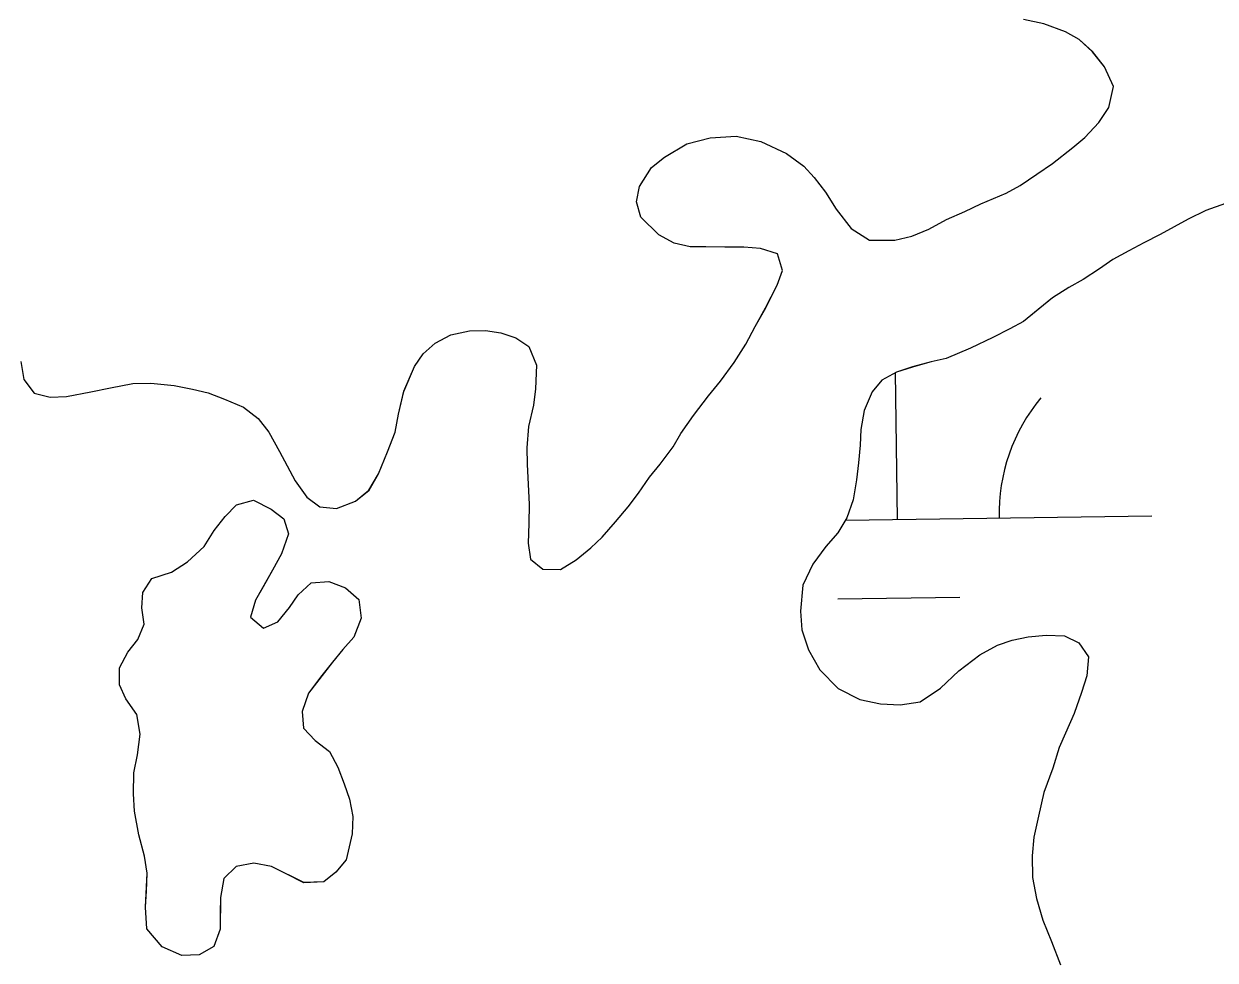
# Model space of a CAD drawing. Extents: x 3807117 to 3845308, y 337856 to 363736.
# Drawn here: x 3823252.7 to 3823486.9, y 345451.3 to 345635.3 of the extents above; entities that cross this region are included whole.
import ezdxf

# ---------------------------------------------------------------- set-up
doc = ezdxf.new("R2010")
doc.units = 0
doc.layers.add('V-TOPO-SHOR', color=7, linetype='Continuous')
doc.layers.add('V-WETL-SWMP', color=7, linetype='Continuous')

msp = doc.modelspace()

# ---------------------------------------------------------------- linework, layer by layer
at = {"layer": 'V-TOPO-SHOR'}
for points in [[(3823343.45, 345575), (3823346.49, 345574.57), (3823349.43, 345573.53), (3823351.96, 345571.89), (3823353.45, 345568.22), (3823353.31, 345563.55), (3823352.88, 345560.3), (3823351.93, 345556.14), (3823351.59, 345551.98), (3823351.67, 345548.73), (3823351.84, 345544.77), (3823352.01, 345540.8), (3823351.98, 345537.05), (3823351.84, 345533.19), (3823352.33, 345530.04), (3823354.75, 345528.09), (3823358.2, 345528.06), (3823361.26, 345529.97), (3823364.13, 345532.28), (3823366.38, 345534.39), (3823369.04, 345537.42), (3823371.5, 345540.35), (3823373.56, 345543.07), (3823375.72, 345546.2), (3823377.77, 345548.72), (3823380.33, 345552.16), (3823381.88, 345554.78), (3823384.35, 345558.32), (3823387.32, 345562.15), (3823389.68, 345565.08), (3823392.35, 345568.72), (3823394.62, 345572.35), (3823396.47, 345575.79), (3823398.54, 345579.43), (3823400.8, 345583.88), (3823401.84, 345586.82), (3823400.85, 345590.08), (3823397.51, 345591.12), (3823394.26, 345591.35), (3823390.5, 345591.38), (3823386.75, 345591.41), (3823383.7, 345591.43), (3823380.56, 345592.17), (3823377.52, 345593.82), (3823374, 345597.3), (3823373.11, 345600.26), (3823373.74, 345603.3), (3823376.11, 345607.04), (3823378.66, 345609.05), (3823383.05, 345611.65), (3823387.63, 345612.83), (3823392.71, 345613.2), (3823397.58, 345612.14), (3823402.64, 345609.77), (3823406.07, 345607.3), (3823408.08, 345605.05), (3823410.3, 345602.19), (3823412.4, 345598.82), (3823415.32, 345595.04), (3823418.96, 345592.77), (3823423.93, 345592.73), (3823427.29, 345593.52), (3823430.65, 345594.91), (3823434.12, 345596.82), (3823437.69, 345598.41), (3823440.85, 345599.91), (3823445.84, 345602), (3823448.6, 345603.51), (3823451.87, 345605.71), (3823454.93, 345607.82), (3823458.92, 345610.93), (3823461.27, 345612.95), (3823464.04, 345615.87), (3823465.99, 345618.8), (3823466.94, 345622.96), (3823465.14, 345626.83), (3823462.83, 345629.79), (3823460.21, 345632.15), (3823457.48, 345633.7), (3823453.22, 345635.26), (3823449.27, 345636.1)], [(3823488.93, 345599.94), (3823485.06, 345598.55), (3823481.59, 345596.85), (3823478.84, 345595.35), (3823476.08, 345593.85), (3823472.92, 345592.25), (3823469.96, 345590.65), (3823466.8, 345588.95), (3823464.15, 345587.14), (3823460.98, 345585.03), (3823458.12, 345583.43), (3823454.96, 345581.42), (3823452.1, 345579.11), (3823449.23, 345576.8), (3823446.58, 345575.3), (3823443.22, 345573.6), (3823438.83, 345571.5), (3823434.04, 345569.51), (3823431.09, 345568.82), (3823427.43, 345567.84), (3823424.27, 345566.84), (3823421.41, 345565.24), (3823419.46, 345562.92), (3823417.91, 345559.28), (3823417.27, 345555.52), (3823417.15, 345552.48), (3823416.81, 345549.03), (3823416.38, 345545.68), (3823415.74, 345541.73), (3823414.49, 345538.18), (3823412.74, 345535.25), (3823410.38, 345532.53), (3823407.81, 345529.09), (3823405.85, 345524.94), (3823405.4, 345519.87), (3823405.68, 345516.21), (3823406.97, 345512.24), (3823409.17, 345508.36), (3823412.8, 345504.68), (3823417.04, 345502.51), (3823421.1, 345501.66), (3823424.96, 345501.43), (3823428.93, 345502.01), (3823432.91, 345504.72), (3823436.49, 345508.14), (3823440.68, 345511.26), (3823444.15, 345513.16), (3823447, 345514.15), (3823450.16, 345514.84), (3823453.71, 345515.11), (3823457.27, 345514.98), (3823460.1, 345513.64), (3823462.01, 345510.88), (3823461.67, 345507.12), (3823460.63, 345503.88), (3823459.17, 345499.73), (3823457.52, 345495.88), (3823456.28, 345493.05), (3823455.02, 345489), (3823453.26, 345484.24), (3823452.21, 345479.57), (3823451.26, 345475.42), (3823450.92, 345471.76), (3823450.99, 345467.5), (3823451.77, 345463.43), (3823453.05, 345459.15), (3823454.75, 345454.97), (3823456.54, 345450.39)], [(3823252.67, 345565.38), (3823254.68, 345562.72), (3823257.82, 345561.88), (3823261.08, 345562.06), (3823265.85, 345562.93), (3823269.72, 345563.72), (3823274.09, 345564.6), (3823277.65, 345564.67), (3823282.22, 345564.22), (3823285.87, 345563.48), (3823288.91, 345562.75), (3823292.15, 345561.5), (3823295.89, 345559.95), (3823298.72, 345557.69), (3823300.83, 345555.04), (3823302.93, 345551.26), (3823304.43, 345548.4), (3823306.04, 345545.44), (3823308.35, 345542.28), (3823310.87, 345540.33), (3823314.12, 345540), (3823317.89, 345541.49), (3823320.54, 345543.6), (3823322.4, 345546.84), (3823324.16, 345551.19), (3823325.72, 345555.04), (3823326.35, 345558.58), (3823327.41, 345563.04), (3823329.48, 345567.91), (3823331.22, 345570.43), (3823333.58, 345572.54), (3823336.64, 345574.14), (3823340.3, 345574.92), (3823343.45, 345575)], [(3823316.07, 345471.01), (3823314.02, 345468.59), (3823311.67, 345466.68), (3823307.71, 345466.5), (3823304.27, 345468.26), (3823301.34, 345469.71), (3823297.89, 345470.34), (3823294.43, 345469.66), (3823291.97, 345467.34), (3823291.33, 345463.59), (3823291.31, 345460.54), (3823291.29, 345457.4), (3823290.04, 345453.95), (3823287.18, 345452.35), (3823283.73, 345452.18), (3823279.88, 345453.93), (3823276.86, 345457.41), (3823276.59, 345461.68), (3823276.82, 345464.83), (3823276.95, 345468.38), (3823276.37, 345471.73), (3823275.29, 345475.91), (3823274.41, 345480.59), (3823274.23, 345483.94), (3823274.27, 345488.1), (3823275.01, 345491.65), (3823275.55, 345495.71), (3823274.87, 345499.57), (3823272.76, 345502.64), (3823271.46, 345505.39), (3823271.49, 345508.74), (3823273.14, 345511.78), (3823275.09, 345514.3), (3823276.33, 345517.33), (3823275.85, 345520.49), (3823276.08, 345523.53), (3823277.83, 345526.26), (3823281.7, 345527.55), (3823284.86, 345529.55), (3823288.14, 345532.58), (3823290.09, 345535.71), (3823292.25, 345538.43), (3823294.5, 345540.75), (3823297.85, 345541.64), (3823301.3, 345539.88), (3823303.82, 345538.03), (3823304.71, 345535.08), (3823303.36, 345531.13), (3823301.6, 345527.9), (3823299.75, 345524.66), (3823298.21, 345522.03), (3823297.26, 345518.69), (3823299.79, 345516.54), (3823302.64, 345517.73), (3823304.9, 345520.56), (3823306.64, 345523.08), (3823309.2, 345525.4), (3823312.66, 345525.67), (3823315.9, 345524.43), (3823318.52, 345522.17), (3823319, 345518.51), (3823317.54, 345514.77), (3823315.39, 345512.35), (3823313.34, 345509.82), (3823310.98, 345506.9), (3823308.62, 345503.77), (3823307.37, 345500.12), (3823307.65, 345496.87), (3823309.97, 345494.41), (3823312.79, 345492.26), (3823314.39, 345489.2), (3823315.69, 345485.94), (3823316.68, 345482.89), (3823317.36, 345479.53), (3823317.23, 345476.08), (3823316.07, 345471.01)]]:
    msp.add_lwpolyline(points, dxfattribs=at)
at = {"layer": 'V-WETL-SWMP'}
for p, q in [((3823457.48, 345633.7), (3823453.22, 345635.26)), ((3823460.21, 345632.15), (3823457.48, 345633.7)), ((3823462.83, 345629.8), (3823460.21, 345632.15)), ((3823465.14, 345626.83), (3823462.83, 345629.8)), ((3823466.94, 345622.96), (3823465.14, 345626.83)), ((3823465.99, 345618.8), (3823466.94, 345622.96)), ((3823464.04, 345615.87), (3823465.99, 345618.8)), ((3823461.27, 345612.95), (3823464.04, 345615.87)), ((3823383.05, 345611.65), (3823387.63, 345612.83)), ((3823387.63, 345612.83), (3823392.71, 345613.2)), ((3823392.71, 345613.2), (3823397.58, 345612.14)), ((3823458.92, 345610.94), (3823461.27, 345612.95)), ((3823378.66, 345609.05), (3823383.05, 345611.65)), ((3823397.58, 345612.14), (3823402.64, 345609.77)), ((3823454.93, 345607.82), (3823458.92, 345610.94)), ((3823376.11, 345607.04), (3823378.66, 345609.05)), ((3823402.64, 345609.77), (3823406.07, 345607.3)), ((3823373.74, 345603.3), (3823376.11, 345607.04)), ((3823406.07, 345607.3), (3823408.09, 345605.05)), ((3823448.6, 345603.5), (3823451.87, 345605.71)), ((3823451.87, 345605.71), (3823454.93, 345607.82)), ((3823408.09, 345605.05), (3823410.3, 345602.19)), ((3823445.84, 345602), (3823448.6, 345603.5)), ((3823373.11, 345600.26), (3823373.74, 345603.3)), ((3823410.3, 345602.19), (3823412.4, 345598.82)), ((3823440.85, 345599.91), (3823445.84, 345602)), ((3823374, 345597.3), (3823373.11, 345600.26)), ((3823412.4, 345598.82), (3823415.32, 345595.04)), ((3823437.69, 345598.41), (3823440.85, 345599.91)), ((3823488.93, 345599.94), (3823485.06, 345598.55)), ((3823377.52, 345593.82), (3823374, 345597.3)), ((3823430.65, 345594.91), (3823434.12, 345596.82)), ((3823434.12, 345596.82), (3823437.69, 345598.41)), ((3823481.59, 345596.85), (3823476.08, 345593.85)), ((3823485.06, 345598.55), (3823481.59, 345596.85)), ((3823415.32, 345595.04), (3823418.96, 345592.77)), ((3823427.29, 345593.52), (3823430.65, 345594.91)), ((3823380.56, 345592.17), (3823377.52, 345593.82)), ((3823383.7, 345591.44), (3823380.56, 345592.17)), ((3823418.96, 345592.77), (3823423.93, 345592.73)), ((3823423.93, 345592.73), (3823427.29, 345593.52)), ((3823472.92, 345592.25), (3823469.96, 345590.65)), ((3823476.08, 345593.85), (3823472.92, 345592.25)), ((3823394.26, 345591.35), (3823383.7, 345591.44)), ((3823397.51, 345591.12), (3823394.26, 345591.35)), ((3823400.85, 345590.08), (3823397.51, 345591.12)), ((3823401.84, 345586.82), (3823400.85, 345590.08)), ((3823469.96, 345590.65), (3823466.8, 345588.95)), ((3823464.15, 345587.14), (3823460.98, 345585.03)), ((3823466.8, 345588.95), (3823464.15, 345587.14)), ((3823400.8, 345583.88), (3823401.84, 345586.82)), ((3823460.98, 345585.03), (3823458.12, 345583.43)), ((3823398.53, 345579.43), (3823400.8, 345583.88)), ((3823458.12, 345583.43), (3823454.96, 345581.42)), ((3823454.96, 345581.42), (3823449.23, 345576.8)), ((3823396.47, 345575.79), (3823398.53, 345579.43)), ((3823394.62, 345572.35), (3823396.47, 345575.79)), ((3823446.58, 345575.3), (3823443.22, 345573.6)), ((3823449.23, 345576.8), (3823446.58, 345575.3)), ((3823333.58, 345572.54), (3823336.64, 345574.14)), ((3823336.64, 345574.14), (3823340.3, 345574.93)), ((3823340.3, 345574.93), (3823343.45, 345575)), ((3823343.45, 345575), (3823346.49, 345574.57)), ((3823346.49, 345574.57), (3823349.43, 345573.53)), ((3823349.43, 345573.53), (3823351.96, 345571.89)), ((3823443.22, 345573.6), (3823438.83, 345571.5)), ((3823331.22, 345570.43), (3823333.58, 345572.54)), ((3823351.96, 345571.89), (3823353.45, 345568.22)), ((3823392.35, 345568.72), (3823394.62, 345572.35)), ((3823438.83, 345571.5), (3823434.04, 345569.51)), ((3823252.09, 345568.94), (3823252.67, 345565.38)), ((3823329.48, 345567.9), (3823331.22, 345570.43)), ((3823353.45, 345568.22), (3823353.31, 345563.55)), ((3823389.68, 345565.08), (3823392.35, 345568.72)), ((3823431.09, 345568.82), (3823427.43, 345567.83)), ((3823434.04, 345569.51), (3823431.09, 345568.82)), ((3823327.41, 345563.05), (3823329.48, 345567.9)), ((3823424.27, 345566.84), (3823421.41, 345565.24)), ((3823424.48, 345537.86), (3823424.04, 345566.72)), ((3823427.43, 345567.83), (3823424.27, 345566.84)), ((3823252.67, 345565.38), (3823254.68, 345562.72)), ((3823265.86, 345562.93), (3823269.72, 345563.72)), ((3823269.72, 345563.72), (3823274.1, 345564.59)), ((3823274.1, 345564.59), (3823277.65, 345564.67)), ((3823277.65, 345564.67), (3823282.22, 345564.22)), ((3823282.22, 345564.22), (3823285.87, 345563.48)), ((3823353.31, 345563.55), (3823352.88, 345560.3)), ((3823387.32, 345562.15), (3823389.68, 345565.08)), ((3823421.41, 345565.24), (3823419.46, 345562.92)), ((3823254.68, 345562.72), (3823257.82, 345561.88)), ((3823257.82, 345561.88), (3823261.07, 345562.06)), ((3823261.07, 345562.06), (3823265.86, 345562.93)), ((3823285.87, 345563.48), (3823288.91, 345562.75)), ((3823288.91, 345562.75), (3823292.15, 345561.5)), ((3823292.15, 345561.5), (3823295.89, 345559.95)), ((3823326.35, 345558.59), (3823327.41, 345563.05)), ((3823384.35, 345558.32), (3823387.32, 345562.15)), ((3823419.46, 345562.92), (3823417.91, 345559.28)), ((3823295.89, 345559.95), (3823298.72, 345557.69)), ((3823352.88, 345560.3), (3823351.93, 345556.14)), ((3823417.91, 345559.28), (3823417.27, 345555.53)), ((3823298.72, 345557.69), (3823300.83, 345555.03)), ((3823325.72, 345555.04), (3823326.35, 345558.59)), ((3823381.88, 345554.78), (3823384.35, 345558.32)), ((3823300.83, 345555.03), (3823302.93, 345551.26)), ((3823324.16, 345551.19), (3823325.72, 345555.04)), ((3823351.93, 345556.14), (3823351.59, 345551.98)), ((3823380.34, 345552.16), (3823381.88, 345554.78)), ((3823417.27, 345555.53), (3823417.15, 345552.48)), ((3823351.59, 345551.98), (3823351.67, 345548.73)), ((3823377.77, 345548.72), (3823380.34, 345552.16)), ((3823417.15, 345552.48), (3823416.81, 345549.03)), ((3823302.93, 345551.26), (3823304.43, 345548.4)), ((3823322.4, 345546.84), (3823324.16, 345551.19)), ((3823304.43, 345548.4), (3823306.04, 345545.44)), ((3823351.67, 345548.73), (3823352.01, 345540.81)), ((3823375.72, 345546.2), (3823377.77, 345548.72)), ((3823416.81, 345549.03), (3823416.38, 345545.68)), ((3823306.04, 345545.44), (3823308.35, 345542.28)), ((3823320.55, 345543.6), (3823322.4, 345546.84)), ((3823373.56, 345543.07), (3823375.72, 345546.2)), ((3823416.38, 345545.68), (3823415.74, 345541.72)), ((3823317.89, 345541.49), (3823320.55, 345543.6)), ((3823371.51, 345540.34), (3823373.56, 345543.07)), ((3823308.35, 345542.28), (3823310.87, 345540.33)), ((3823310.87, 345540.33), (3823314.12, 345540)), ((3823314.12, 345540), (3823317.89, 345541.49)), ((3823352.01, 345540.81), (3823351.98, 345537.05)), ((3823369.04, 345537.42), (3823371.51, 345540.34)), ((3823415.74, 345541.72), (3823414.49, 345538.18)), ((3823414.49, 345538.18), (3823412.74, 345535.25)), ((3823414.21, 345537.71), (3823474.47, 345538.61)), ((3823351.98, 345537.05), (3823351.85, 345533.19)), ((3823366.38, 345534.39), (3823369.04, 345537.42)), ((3823351.85, 345533.19), (3823352.33, 345530.04)), ((3823364.13, 345532.28), (3823366.38, 345534.39)), ((3823412.74, 345535.25), (3823410.38, 345532.53)), ((3823361.26, 345529.97), (3823364.13, 345532.28)), ((3823410.38, 345532.53), (3823407.81, 345529.09)), ((3823352.33, 345530.04), (3823354.75, 345528.09)), ((3823358.2, 345528.06), (3823361.26, 345529.97)), ((3823407.81, 345529.09), (3823405.85, 345524.94)), ((3823354.75, 345528.09), (3823358.2, 345528.06)), ((3823405.85, 345524.94), (3823405.4, 345519.87)), ((3823412.71, 345522.25), (3823436.71, 345522.61)), ((3823405.4, 345519.87), (3823405.68, 345516.21)), ((3823405.68, 345516.21), (3823406.97, 345512.24)), ((3823447, 345514.15), (3823450.15, 345514.84)), ((3823450.15, 345514.84), (3823453.71, 345515.11)), ((3823453.71, 345515.11), (3823457.27, 345514.98)), ((3823457.27, 345514.98), (3823460.1, 345513.64)), ((3823406.97, 345512.24), (3823409.17, 345508.36)), ((3823440.68, 345511.26), (3823444.15, 345513.16)), ((3823444.15, 345513.16), (3823447, 345514.15)), ((3823460.1, 345513.64), (3823462.01, 345510.88)), ((3823436.49, 345508.14), (3823440.68, 345511.26)), ((3823462.01, 345510.88), (3823461.67, 345507.12)), ((3823409.17, 345508.36), (3823412.8, 345504.68)), ((3823432.91, 345504.72), (3823436.49, 345508.14)), ((3823461.67, 345507.12), (3823460.63, 345503.88)), ((3823412.8, 345504.68), (3823417.05, 345502.51)), ((3823428.92, 345502.01), (3823432.91, 345504.72)), ((3823460.63, 345503.88), (3823459.17, 345499.73)), ((3823417.05, 345502.51), (3823421.1, 345501.66)), ((3823421.1, 345501.66), (3823424.96, 345501.43)), ((3823424.96, 345501.43), (3823428.92, 345502.01)), ((3823459.17, 345499.73), (3823457.52, 345495.88)), ((3823457.52, 345495.88), (3823456.28, 345493.05)), ((3823456.28, 345493.05), (3823455.02, 345489)), ((3823455.02, 345489), (3823453.26, 345484.24)), ((3823453.26, 345484.24), (3823452.21, 345479.57)), ((3823452.21, 345479.57), (3823451.26, 345475.42)), ((3823451.26, 345475.42), (3823450.92, 345471.76)), ((3823450.92, 345471.76), (3823450.99, 345467.5)), ((3823450.99, 345467.5), (3823451.77, 345463.43)), ((3823451.77, 345463.43), (3823453.06, 345459.15)), ((3823453.06, 345459.15), (3823454.75, 345454.97)), ((3823454.75, 345454.97), (3823456.54, 345450.39))]:
    msp.add_line(p, q, dxfattribs=at)
msp.add_lwpolyline([(3823316.07, 345471.01), (3823314.02, 345468.59), (3823311.67, 345466.68), (3823307.71, 345466.51), (3823301.34, 345469.71), (3823297.89, 345470.34), (3823294.43, 345469.66), (3823291.97, 345467.34), (3823291.33, 345463.59), (3823291.28, 345457.4), (3823290.04, 345453.95), (3823287.18, 345452.35), (3823283.73, 345452.18), (3823279.88, 345453.93), (3823276.86, 345457.41), (3823276.59, 345461.68), (3823276.95, 345468.38), (3823276.37, 345471.73), (3823275.29, 345475.91), (3823274.41, 345480.59), (3823274.23, 345483.94), (3823274.27, 345488.1), (3823275.01, 345491.65), (3823275.55, 345495.71), (3823274.87, 345499.57), (3823272.76, 345502.64), (3823271.46, 345505.39), (3823271.49, 345508.74), (3823273.14, 345511.78), (3823275.09, 345514.3), (3823276.33, 345517.33), (3823275.85, 345520.49), (3823276.08, 345523.53), (3823277.83, 345526.26), (3823281.7, 345527.55), (3823284.86, 345529.55), (3823288.14, 345532.57), (3823290.09, 345535.71), (3823292.25, 345538.43), (3823294.5, 345540.75), (3823297.86, 345541.64), (3823301.29, 345539.88), (3823303.82, 345538.03), (3823304.71, 345535.08), (3823303.36, 345531.13), (3823301.6, 345527.9), (3823298.21, 345522.03), (3823297.26, 345518.69), (3823299.79, 345516.54), (3823302.64, 345517.73), (3823304.9, 345520.56), (3823306.64, 345523.08), (3823309.2, 345525.4), (3823312.66, 345525.67), (3823315.9, 345524.43), (3823318.52, 345522.17), (3823319, 345518.51), (3823317.54, 345514.77), (3823315.39, 345512.35), (3823313.34, 345509.82), (3823308.62, 345503.77), (3823307.37, 345500.12), (3823307.65, 345496.87), (3823309.97, 345494.41), (3823312.79, 345492.26), (3823314.39, 345489.2), (3823315.69, 345485.94), (3823316.68, 345482.89), (3823317.36, 345479.53), (3823317.23, 345476.08)], close=True, dxfattribs=at)
msp.add_arc((3823479.71, 345539.16), 35.25, 140.0865, 181.6302, dxfattribs=at)

doc.saveas('drawing.dxf')
